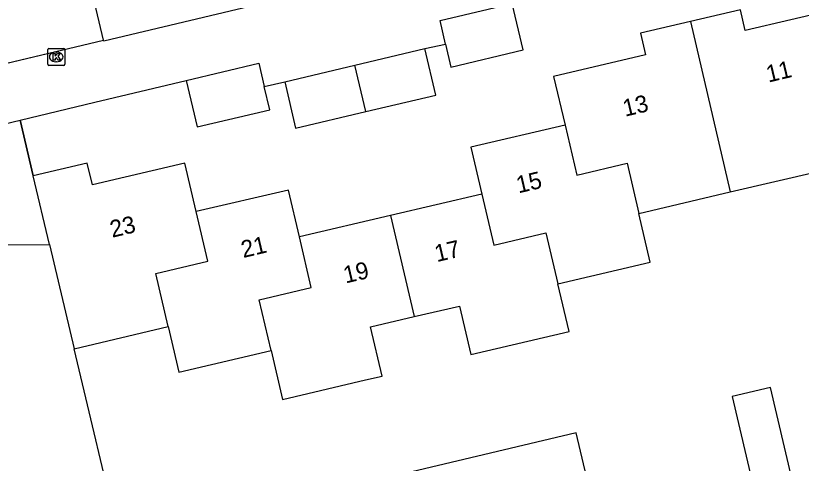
# Model space of a CAD drawing. Extents: x 158038 to 159242, y 380133 to 381214.
# Drawn here: x 158594.98 to 158641.12, y 380552.81 to 380579.09 of the extents above; entities that cross this region are included whole.
import ezdxf

# ---------------------------------------------------------------- set-up
doc = ezdxf.new("R2010")
doc.units = 0
for name, color, linetype in [('IMGEO_Groenvoorziening', 7, 'Continuous'), ('IMGEO_Hek', 7, 'Continuous'), ('IMGEO_Kolk', 7, 'Continuous'), ('IMGEO_Muur', 7, 'Continuous'), ('IMGEO_Pand', 7, 'Continuous'), ('IMGEO_Pand_nummerreeks', 7, 'Continuous'), ('IMGEO_Voetpad_open', 7, 'Continuous')]:
    doc.layers.add(name, color=color, linetype=linetype)

msp = doc.modelspace()

# ---------------------------------------------------------------- linework, layer by layer
at = {"layer": 'IMGEO_Groenvoorziening'}
for points in [[(158596.013, 380569.69), (158595.241, 380572.953)], [(158593.917, 380565.64), (158596.968, 380565.666)], [(158601.138, 380548.103), (158598.421, 380559.539)]]:
    msp.add_lwpolyline(points, dxfattribs=at)
at = {"layer": 'IMGEO_Hek'}
for points in [[(158595.241, 380572.953), (158596.013, 380569.69)], [(158601.138, 380548.103), (158598.421, 380559.539)]]:
    msp.add_lwpolyline(points, dxfattribs=at)
at = {"layer": 'IMGEO_Kolk'}
for p, q in [((158596.859, 380576.243), (158596.859, 380577.095)), ((158596.934, 380577.169), (158597.786, 380577.169)), ((158597.86, 380577.095), (158597.86, 380576.243)), ((158597.347, 380576.949), (158597.372, 380576.949)), ((158597.786, 380576.169), (158596.934, 380576.169)), ((158597.37, 380576.389), (158597.345, 380576.389))]:
    msp.add_line(p, q, dxfattribs=at)
for points in [[(158596.859, 380576.243), (158596.859, 380577.095)], [(158596.934, 380577.169), (158597.786, 380577.169)], [(158597.86, 380577.095), (158597.86, 380576.243)], [(158597.18, 380576.869), (158597.303, 380576.869), (158597.303, 380576.718), (158597.433, 380576.869), (158597.597, 380576.869), (158597.451, 380576.718), (158597.604, 380576.469), (158597.452, 380576.469), (158597.367, 380576.633), (158597.303, 380576.566), (158597.303, 380576.469), (158597.18, 380576.469), (158597.18, 380576.869)], [(158597.786, 380576.169), (158596.934, 380576.169)]]:
    msp.add_lwpolyline(points, dxfattribs=at)
for centre, start, end in [((158596.936, 380577.093), 91.552, 178.448), ((158596.936, 380577.093), 91.552, 178.448), ((158597.784, 380577.093), 1.552, 88.448), ((158597.784, 380577.093), 1.552, 88.448), ((158596.936, 380576.245), 181.552, 268.448), ((158596.936, 380576.245), 181.552, 268.448), ((158597.784, 380576.245), 271.552, 358.448), ((158597.784, 380576.245), 271.552, 358.448)]:
    msp.add_arc(centre, 0.0765, start, end, dxfattribs=at)
for centre, major_axis, ratio, start_param, end_param in [((158597.346, 380576.669), (-0.387, 0.002), 0.722429, 4.712389, 7.853982), ((158597.371, 380576.669), (-0.39, 0.002), 0.717154, 1.570796, 4.712389)]:
    msp.add_ellipse(centre, major_axis=major_axis, ratio=ratio, start_param=start_param, end_param=end_param, dxfattribs=at)
at = {"layer": 'IMGEO_Muur'}
msp.add_lwpolyline([(158583.188, 380579.066), (158584.392, 380573.91), (158600.141, 380577.647)], dxfattribs=at)
at = {"layer": 'IMGEO_Pand'}
for points in [[(158600.141, 380577.647), (158598.844, 380583.125)], [(158610.285, 380580.06), (158610.3, 380579.998), (158600.153, 380577.595), (158600.141, 380577.647)], [(158620.227, 380577.419), (158619.901, 380578.801), (158624.141, 380579.801)], [(158620.227, 380577.419), (158620.543, 380576.076), (158624.784, 380577.076), (158624.141, 380579.801)], [(158643.85, 380576.626), (158643.181, 380579.481), (158637.822, 380578.225), (158637.539, 380579.432), (158634.602, 380578.744)], [(158634.602, 380578.744), (158631.667, 380578.056), (158631.964, 380576.791), (158626.571, 380575.527), (158627.242, 380572.665)], [(158634.602, 380578.744), (158636.947, 380568.744)], [(158614.898, 380576.184), (158619.018, 380577.158)], [(158615.542, 380573.459), (158619.662, 380574.433), (158619.018, 380577.158)], [(158604.992, 380575.285), (158609.256, 380576.295), (158609.579, 380574.928)], [(158610.779, 380575.211), (158614.898, 380576.184)], [(158615.542, 380573.459), (158614.898, 380576.184)], [(158604.992, 380575.285), (158605.638, 380572.561), (158609.9, 380573.571), (158609.579, 380574.928)], [(158610.779, 380575.211), (158611.422, 380572.486), (158615.542, 380573.459)], [(158627.242, 380572.665), (158621.712, 380571.37), (158622.359, 380568.61)], [(158627.242, 380572.665), (158627.931, 380569.728), (158630.893, 380570.423), (158631.581, 380567.486)], [(158605.584, 380567.585), (158604.916, 380570.436), (158599.482, 380569.152), (158599.173, 380570.439), (158596.013, 380569.69)], [(158596.968, 380565.666), (158596.013, 380569.69)], [(158636.947, 380568.744), (158642.18, 380569.97)], [(158611.641, 380566.099), (158610.996, 380568.853), (158605.584, 380567.585)], [(158622.359, 380568.61), (158617, 380567.355)], [(158622.359, 380568.61), (158623.059, 380565.624), (158626.12, 380566.342), (158626.82, 380563.356)], [(158631.581, 380567.486), (158636.947, 380568.744)], [(158603.938, 380560.847), (158603.209, 380563.955), (158606.267, 380564.671), (158605.584, 380567.585)], [(158626.82, 380563.356), (158632.251, 380564.628), (158631.581, 380567.486)], [(158617, 380567.355), (158611.641, 380566.099)], [(158617, 380567.355), (158618.391, 380561.421)], [(158609.98, 380559.434), (158609.282, 380562.408), (158612.338, 380563.124), (158611.641, 380566.099)], [(158596.968, 380565.666), (158598.421, 380559.539)], [(158618.391, 380561.421), (158621.038, 380562.042), (158621.703, 380559.204), (158627.476, 380560.557), (158626.82, 380563.356)], [(158609.98, 380559.434), (158610.653, 380556.565), (158615.522, 380557.706), (158616.494, 380557.934), (158615.817, 380560.818), (158618.391, 380561.421)], [(158598.421, 380559.539), (158603.938, 380560.847)], [(158603.938, 380560.847), (158604.566, 380558.165), (158609.98, 380559.434)], [(158637.054, 380556.728), (158638.33, 380551.305), (158640.575, 380551.833), (158639.3, 380557.256), (158637.054, 380556.728)], [(158629.209, 380549.055), (158627.896, 380554.601), (158617.829, 380552.209), (158617.861, 380552.071)]]:
    msp.add_lwpolyline(points, dxfattribs=at)
at = {"layer": 'IMGEO_Voetpad_open'}
for points in [[(158589.01, 380575.006), (158600.141, 380577.647)], [(158619.018, 380577.158), (158620.227, 380577.419)], [(158595.241, 380572.953), (158599.633, 380574.004), (158604.992, 380575.285)], [(158609.579, 380574.928), (158610.779, 380575.211)], [(158589.733, 380571.652), (158595.241, 380572.953)]]:
    msp.add_lwpolyline(points, dxfattribs=at)

# ---------------------------------------------------------------- texts
at = {"layer": 'IMGEO_Pand_nummerreeks'}
for s, rotation, p in [('11', 13.39, (158639.184, 380575.158)), ('13', 13.39, (158630.768, 380573.154)), ('15', 13.1799, (158624.508, 380568.656)), ('23', 13.3728, (158600.648, 380566.05)), ('21', 13.1862, (158608.344, 380564.862)), ('17', 13.1803, (158619.711, 380564.621)), ('19', 13.1905, (158614.352, 380563.366))]:
    msp.add_text(s, height=1, rotation=rotation, dxfattribs=at).set_placement(p)

doc.saveas('drawing.dxf')
